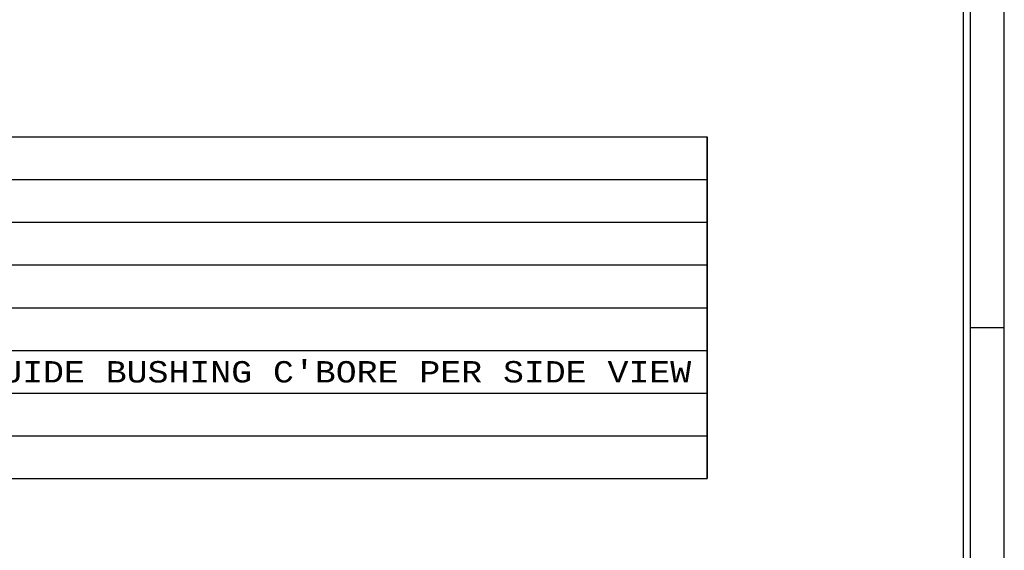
# Model space of a CAD drawing. Header units: inches. Extents: x 3 to 289, y 4 to 291.
# Tile 323 of 634: x 104.47 to 111.72, y 177.3 to 181.21. Entities that reach past the tile are written whole.
import ezdxf
from ezdxf.enums import TextEntityAlignment as Align

# ---------------------------------------------------------------- set-up
doc = ezdxf.new("R2010")
doc.units = ezdxf.units.IN
doc.header["$LTSCALE"] = 0.5
doc.header["$MEASUREMENT"] = 0
doc.layers.add('DBU', color=7, linetype='Continuous')
doc.layers.add('PLOTVIEW1', color=7, linetype='Continuous')
doc.styles.add('VERO9-Courier New', font='cour.ttf')

msp = doc.modelspace()

# ---------------------------------------------------------------- linework, layer by layer
at = {"layer": 'DBU', "color": 56, "linetype": 'Continuous'}
for p, q in [((97.7334, 180.3493), (109.5352, 180.3493)), ((109.5352, 177.8296), (109.5352, 180.3493)), ((109.5352, 180.3493), (109.5352, 177.8296)), ((97.7334, 180.0344), (109.5352, 180.0344)), ((97.7334, 179.7194), (109.5352, 179.7194)), ((97.7334, 179.4044), (109.5352, 179.4044)), ((97.7334, 179.0895), (109.5352, 179.0895)), ((97.7334, 178.7745), (109.5352, 178.7745)), ((97.7334, 178.4596), (109.5352, 178.4596)), ((97.7334, 178.1446), (109.5352, 178.1446)), ((97.7334, 177.8296), (109.5352, 177.8296))]:
    msp.add_line(p, q, dxfattribs=at)
at = {"layer": 'PLOTVIEW1', "color": 97, "linetype": 'Continuous'}
for p, q in [((111.4247, 173.94), (111.4247, 207.94)), ((111.4747, 173.94), (111.4747, 207.94)), ((111.7247, 173.94), (111.7247, 207.94)), ((111.7247, 178.94), (111.4747, 178.94))]:
    msp.add_line(p, q, dxfattribs=at)

# ---------------------------------------------------------------- texts
at = {"layer": 'DBU', "color": 7, "linetype": 'Continuous', "style": 'VERO9-Courier New', "width": 0.931388}
msp.add_text("1.0016 THRU TAP FIT FOR GUIDE BUSHING C'BORE PER SIDE VIEW", height=0.15748, dxfattribs=at).set_placement((100.4809, 178.5383), (109.4171, 178.5383), align=Align.FIT)

doc.saveas('drawing.dxf')
